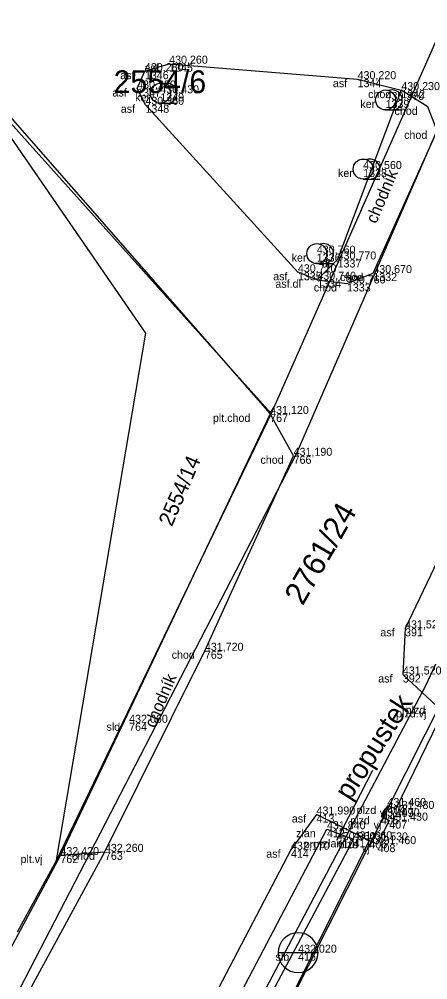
# Model space of a CAD drawing. Extents: x -747792 to -745414, y -1093712 to -1091463.
# Drawn here: x -746638.73 to -746623.4, y -1093002.59 to -1092966.57 of the extents above; entities that cross this region are included whole.
import ezdxf

# ---------------------------------------------------------------- set-up
doc = ezdxf.new("R2010")
doc.units = 0
for name, color, linetype in [('Doplňkové značky', 7, 'Continuous'), ('Hladina', 7, 'Continuous'), ('Koleje_dopravní prvky', 7, 'Continuous'), ('Nezařazené objekty', 7, 'Continuous'), ('Nivelační značky_hrany', 7, 'Continuous'), ('Pracovní_bod PPBP - výška', 7, 'Continuous'), ('Pracovní_bod PPBP - číslo', 7, 'Continuous'), ('Pracovní_bod ZPBP', 7, 'Continuous'), ('Pracovní_bod ZPBP - číslo', 7, 'Continuous'), ('Rozhraní ploch', 7, 'Continuous'), ('Stromy_porost', 7, 'Continuous'), ('Výškopis', 7, 'Continuous'), ('Čísla popisná_parcelní', 7, 'Continuous')]:
    doc.layers.add(name, color=color, linetype=linetype)

msp = doc.modelspace()

# ---------------------------------------------------------------- linework, layer by layer
at = {"layer": 'Hladina'}
for p, q in [((-746633.1, -1092968.24), (-746633.1, -1092968.24)), ((-746634.01, -1092968.52), (-746634.01, -1092968.52)), ((-746626.03, -1092968.82), (-746626.03, -1092968.82)), ((-746634.3, -1092969.17), (-746634.3, -1092969.17)), ((-746633.43, -1092969.35), (-746633.43, -1092969.35)), ((-746624.39, -1092969.23), (-746624.39, -1092969.23)), ((-746633.99, -1092969.78), (-746633.99, -1092969.78)), ((-746624.98, -1092969.6), (-746624.98, -1092969.6)), ((-746623.4, -1092969.86), (-746623.4, -1092969.86)), ((-746625.82, -1092972.19), (-746625.82, -1092972.19)), ((-746627.56, -1092975.36), (-746627.56, -1092975.36)), ((-746626.78, -1092975.58), (-746626.78, -1092975.58)), ((-746628.27, -1092976.06), (-746628.27, -1092976.06)), ((-746625.44, -1092976.09), (-746625.44, -1092976.09)), ((-746627.54, -1092976.34), (-746627.54, -1092976.34)), ((-746626.43, -1092976.48), (-746626.43, -1092976.48)), ((-746629.31, -1092981.37), (-746629.31, -1092981.37)), ((-746628.43, -1092982.94), (-746628.43, -1092982.94)), ((-746624.25, -1092989.41), (-746624.25, -1092989.41)), ((-746631.76, -1092990.25), (-746631.76, -1092990.25)), ((-746624.33, -1092991.14), (-746624.33, -1092991.14)), ((-746634.6, -1092992.95), (-746634.6, -1092992.95)), ((-746624.91, -1092996.07), (-746624.91, -1092996.07)), ((-746627.57, -1092996.39), (-746627.57, -1092996.39)), ((-746625.15, -1092996.46), (-746625.15, -1092996.46)), ((-746624.6, -1092996.18), (-746624.6, -1092996.18)), ((-746624.84, -1092996.62), (-746624.84, -1092996.62)), ((-746627.18, -1092996.94), (-746627.18, -1092996.94)), ((-746626.81, -1092997.35), (-746626.81, -1092997.35)), ((-746626.18, -1092997.32), (-746626.18, -1092997.32)), ((-746625.59, -1092997.36), (-746625.59, -1092997.36)), ((-746625.28, -1092997.5), (-746625.28, -1092997.5)), ((-746637.18, -1092997.91), (-746637.18, -1092997.91)), ((-746635.51, -1092997.79), (-746635.51, -1092997.79)), ((-746628.53, -1092997.71), (-746628.53, -1092997.71)), ((-746628.26, -1093001.57), (-746628.26, -1093001.57))]:
    msp.add_line(p, q, dxfattribs=at)
at = {"layer": 'Nezařazené objekty'}
for points in [[(-746651.46, -1092977.21), (-746644.17, -1092970.22), (-746642.43, -1092969.17), (-746640.56, -1092968.53), (-746629.31, -1092981.37), (-746637.18, -1092997.91)], [(-746624.6, -1092996.18), (-746624.91, -1092996.07), (-746625.15, -1092996.46), (-746624.84, -1092996.62)], [(-746625.28, -1092997.5), (-746625.59, -1092997.36), (-746631.56, -1093009.33)]]:
    msp.add_lwpolyline(points, dxfattribs=at)
at = {"layer": 'Nivelační značky_hrany'}
for points in [[(-746633.99, -1092969.78), (-746634.3, -1092969.17), (-746634.01, -1092968.52), (-746633.1, -1092968.24), (-746626.03, -1092968.82), (-746624.39, -1092969.23), (-746626.78, -1092975.58), (-746627.54, -1092976.34), (-746628.27, -1092976.06), (-746633.99, -1092969.78)], [(-746627.54, -1092976.34), (-746626.43, -1092976.48), (-746625.44, -1092976.09), (-746623.04, -1092970.76), (-746623.4, -1092969.86), (-746624.39, -1092969.23)], [(-746672.2, -1093049.79), (-746670.99, -1093050.13), (-746670.38, -1093049.94), (-746655.29, -1093028.58), (-746650.97, -1093022.36), (-746645.93, -1093015.13), (-746641.79, -1093008.8), (-746639.38, -1093004.9), (-746635.51, -1092997.79), (-746631.76, -1092990.25), (-746628.43, -1092982.94), (-746629.31, -1092981.37)], [(-746618.93, -1092984.39), (-746619.38, -1092984.07), (-746620.69, -1092983.77), (-746622.22, -1092985.18), (-746624.25, -1092989.41), (-746624.33, -1092991.14), (-746623.07, -1092992.32)], [(-746625.59, -1092997.36), (-746627.57, -1092996.39), (-746628.53, -1092997.71), (-746634.26, -1093008.66), (-746638.78, -1093015.96), (-746638.22, -1093017.46), (-746637.99, -1093018.4), (-746646.58, -1093033.96), (-746646.72, -1093035), (-746646.19, -1093035.94)], [(-746638.22, -1093017.46), (-746633.4, -1093008.78), (-746627.18, -1092996.94), (-746626.18, -1092997.32), (-746632.26, -1093008.74), (-746637.22, -1093017.99), (-746637.99, -1093018.4)], [(-746637.18, -1092997.91), (-746635.51, -1092997.79)]]:
    msp.add_lwpolyline(points, dxfattribs=at)
at = {"layer": 'Pracovní_bod PPBP - výška'}
for points in [[(-746622.78, -1092992.45), (-746624.6, -1092996.18)], [(-746624.84, -1092996.62), (-746625.28, -1092997.5)], [(-746637.18, -1092997.91), (-746640.12, -1093003.37)]]:
    msp.add_lwpolyline(points, dxfattribs=at)
at = {"layer": 'Pracovní_bod PPBP - číslo'}
for p, q in [((-746633.43, -1092969.725), (-746632.805, -1092969.725)), ((-746624.98, -1092969.975), (-746624.355, -1092969.975)), ((-746625.82, -1092972.565), (-746625.195, -1092972.565)), ((-746627.56, -1092975.735), (-746626.935, -1092975.735))]:
    msp.add_line(p, q, dxfattribs=at)
for centre in [(-746633.43, -1092969.35), (-746624.98, -1092969.6), (-746625.82, -1092972.19), (-746627.56, -1092975.36)]:
    msp.add_circle(centre, 0.375, dxfattribs=at)
for centre in [(-746633.18, -1092969.35), (-746624.73, -1092969.6), (-746625.57, -1092972.19), (-746627.31, -1092975.36)]:
    msp.add_arc(centre, 0.375, 249.4944, 109.0474, dxfattribs=at)
at = {"layer": 'Pracovní_bod ZPBP'}
msp.add_lwpolyline([(-746626.81, -1092997.35), (-746625.46, -1092994.73)], dxfattribs=at)
at = {"layer": 'Stromy_porost'}
for points in [[(-746616.96, -1092956.74), (-746628.34, -1092982.88)], [(-746622.01, -1092964.92), (-746629.27, -1092981.35)], [(-746633.98, -1092978.34), (-746640.6, -1092968.74)], [(-746640.6, -1092968.74), (-746629.27, -1092981.35)], [(-746637.33, -1092998.1), (-746633.98, -1092978.34)], [(-746629.27, -1092981.35), (-746637.33, -1092998.1)], [(-746628.34, -1092982.88), (-746641.93, -1093009.12)], [(-746619.82, -1092983.71), (-746623.48, -1092991.57)], [(-746623.48, -1092991.57), (-746635.57, -1093014.47)], [(-746622.77, -1092991.94), (-746634.45, -1093015.09)], [(-746637.33, -1092998.1), (-746638.8, -1093000.8)]]:
    msp.add_lwpolyline(points, dxfattribs=at)
at = {"layer": 'Čísla popisná_parcelní'}
msp.add_line((-746627.513, -1093001.57), (-746629.008, -1093001.57), dxfattribs=at)
for start, end in [(0, 180), (180, 0)]:
    msp.add_arc((-746628.26, -1093001.57), 0.747, start, end, dxfattribs=at)

# ---------------------------------------------------------------- texts
at = {"layer": 'Doplňkové značky'}
msp.add_text('2761/24', height=0.85, rotation=60.046, dxfattribs=at).set_placement((-746628.086, -1092988.585))
at = {"layer": 'Koleje_dopravní prvky'}
msp.add_text('2554/6', height=0.85, dxfattribs=at).set_placement((-746635.185, -1092969.34))
msp.add_text('2554/14', height=0.57, rotation=66.4631, dxfattribs=at).set_placement((-746633, -1092985.624))
at = {"layer": 'Pracovní_bod ZPBP - číslo'}
for s, height, rotation, p in [('chodník', 0.45, 67.0213, (-746625.332, -1092974.265)), ('chodník', 0.45, 67.0213, (-746633.635, -1092993.172)), ('propustek', 0.75, 57.4265, (-746626.311, -1092995.902))]:
    msp.add_text(s, height=height, rotation=rotation, dxfattribs=at).set_placement(p)
at = {"layer": 'Rozhraní ploch'}
for s, p in [(' asf', (-746634.137, -1092968.54)), ('1345', (-746633.1, -1092968.54)), (' asf', (-746635.047, -1092968.82)), ('1346', (-746634.01, -1092968.82)), (' asf', (-746627.067, -1092969.12)), ('1344', (-746626.03, -1092969.12)), (' asf', (-746635.337, -1092969.47)), (' ker', (-746634.486, -1092969.65)), ('1347', (-746634.3, -1092969.47)), ('1349', (-746633.43, -1092969.65)), (' chod', (-746625.746, -1092969.53)), ('1342', (-746624.39, -1092969.53)), (' asf', (-746635.027, -1092970.08)), ('1348', (-746633.99, -1092970.08)), (' ker', (-746626.036, -1092969.9)), ('1339', (-746624.98, -1092969.9)), (' chod', (-746624.756, -1092970.16)), (' chod', (-746624.396, -1092971.06)), (' ker', (-746626.876, -1092972.49)), ('1338', (-746625.82, -1092972.49)), (' ker', (-746628.616, -1092975.66)), ('1336', (-746627.56, -1092975.66)), (' dl', (-746627.484, -1092975.88)), ('1337', (-746626.78, -1092975.88)), (' asf', (-746629.307, -1092976.36)), ('1335', (-746628.27, -1092976.36)), (' chod', (-746626.796, -1092976.39)), ('1332', (-746625.44, -1092976.39)), (' asf.dl', (-746629.226, -1092976.64)), (' chod', (-746627.786, -1092976.78)), ('1334', (-746627.54, -1092976.64)), ('1333', (-746626.43, -1092976.78)), (' plt.chod', (-746631.57, -1092981.67)), ('767', (-746629.31, -1092981.67)), (' chod', (-746629.786, -1092983.24)), ('766', (-746628.43, -1092983.24)), (' asf', (-746625.287, -1092989.71)), ('391', (-746624.25, -1092989.71)), (' chod', (-746633.116, -1092990.55)), ('765', (-746631.76, -1092990.55)), (' asf', (-746625.367, -1092991.44)), ('392', (-746624.33, -1092991.44)), (' plzd.vj', (-746624.698, -1092992.75)), (' plzd', (-746624.338, -1092992.62)), (' sld', (-746635.561, -1092993.25)), ('764', (-746634.6, -1092993.25)), (' plzd', (-746626.178, -1092996.37)), ('404', (-746624.91, -1092996.37)), (' asf', (-746628.607, -1092996.69)), ('413', (-746627.57, -1092996.69)), (' plzd', (-746626.418, -1092996.76)), (' vj', (-746625.304, -1092996.48)), ('405', (-746625.15, -1092996.76)), ('409', (-746624.6, -1092996.48)), (' vj', (-746625.544, -1092996.92)), ('407', (-746624.84, -1092996.92)), (' zlan', (-746628.448, -1092997.24)), ('412', (-746627.18, -1092997.24)), (' prop', (-746628.161, -1092997.65)), (' zlan', (-746627.448, -1092997.62)), ('410', (-746626.81, -1092997.65)), (' plzd', (-746626.858, -1092997.66)), ('411', (-746626.18, -1092997.62)), (' vj', (-746625.984, -1092997.8)), ('406', (-746625.59, -1092997.66)), ('408', (-746625.28, -1092997.8)), (' plt.vj', (-746638.788, -1092998.21)), ('762', (-746637.18, -1092998.21)), (' chod', (-746636.866, -1092998.09)), ('763', (-746635.51, -1092998.09)), (' asf', (-746629.567, -1092998.01)), ('414', (-746628.53, -1092998.01)), (' slb', (-746629.221, -1093001.87)), ('415', (-746628.26, -1093001.87))]:
    msp.add_text(s, height=0.3, dxfattribs=at).set_placement(p)
at = {"layer": 'Výškopis'}
for s, p in [('430,260', (-746633.1, -1092968.24)), ('430,280', (-746634.01, -1092968.52)), ('430,220', (-746626.03, -1092968.82)), ('430,280', (-746634.3, -1092969.17)), ('430,430', (-746633.43, -1092969.35)), ('430,230', (-746624.39, -1092969.23)), ('430,370', (-746624.98, -1092969.6)), ('430,360', (-746633.99, -1092969.78)), ('430,560', (-746625.82, -1092972.19)), ('430,760', (-746627.56, -1092975.36)), ('430,770', (-746626.78, -1092975.58)), ('430,710', (-746628.27, -1092976.06)), ('430,670', (-746625.44, -1092976.09)), ('430,740', (-746627.54, -1092976.34)), ('430,760', (-746626.43, -1092976.48)), ('431,120', (-746629.31, -1092981.37)), ('431,190', (-746628.43, -1092982.94)), ('431,520', (-746624.25, -1092989.41)), ('431,720', (-746631.76, -1092990.25)), ('431,520', (-746624.33, -1092991.14)), ('432,060', (-746634.6, -1092992.95)), ('431,990', (-746627.57, -1092996.39)), ('431,460', (-746624.91, -1092996.07)), ('431,480', (-746624.6, -1092996.18)), ('431,470', (-746625.15, -1092996.46)), ('431,430', (-746624.84, -1092996.62)), ('431,840', (-746627.18, -1092996.94)), ('430,960', (-746626.81, -1092997.35)), ('431,660', (-746626.18, -1092997.32)), ('431,530', (-746625.59, -1092997.36)), ('431,460', (-746625.28, -1092997.5)), ('432,260', (-746635.51, -1092997.79)), ('432,170', (-746628.53, -1092997.71)), ('432,420', (-746637.18, -1092997.91)), ('432,020', (-746628.26, -1093001.57))]:
    msp.add_text(s, height=0.3, dxfattribs=at).set_placement(p)

doc.saveas('drawing.dxf')
